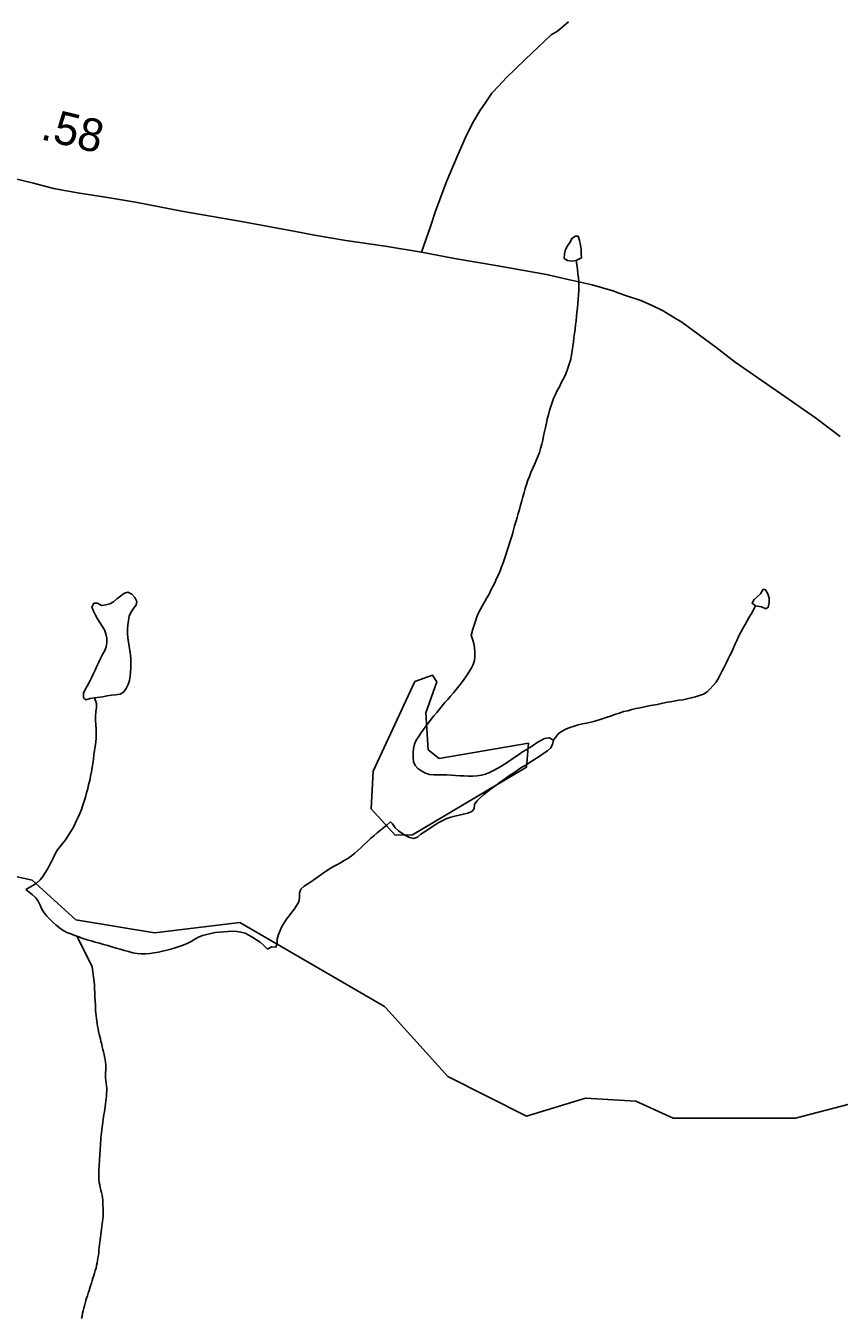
# Model space of a CAD drawing. Extents: x 1950930 to 2061844, y 904556 to 1017002.
# Drawn here: x 1972777 to 1975877, y 954306 to 959229 of the extents above; entities that cross this region are included whole.
import ezdxf

# ---------------------------------------------------------------- set-up
doc = ezdxf.new("R2010")
doc.units = 0
for name, color, linetype in [('Exist Hydrographic Misc Water Feature', 7, 'Continuous'), ('Exist Road Primary US Attributed', 7, 'Continuous'), ('Exist Road Primary US Mileage Hundredths English Label', 7, 'Continuous'), ('Exist Road Secondary Type 51 Attributed', 7, 'Continuous')]:
    doc.layers.add(name, color=color, linetype=linetype)

msp = doc.modelspace()

# ---------------------------------------------------------------- linework, layer by layer
at = {"layer": 'Exist Hydrographic Misc Water Feature'}
for points in [[(1974875.1, 958333.8), (1974858.5, 958331.6), (1974841.9, 958333.7), (1974829.8, 958342.1), (1974831, 958359.3), (1974834.5, 958375.6), (1974842.1, 958390.3), (1974851.7, 958404), (1974858.9, 958418.7), (1974872.4, 958427.4), (1974882.7, 958426.4), (1974887.4, 958410.7), (1974891.5, 958393.3), (1974893.9, 958377.7), (1974894.3, 958361.3), (1974895.4, 958344), (1974875.1, 958333.8)], [(1974875.1, 958333.8), (1974877.1, 958317.3), (1974879.6, 958300.9), (1974881.8, 958285.3), (1974884.1, 958268.8), (1974885.5, 958252.3), (1974885.5, 958236), (1974884.7, 958219.5), (1974883.5, 958203.2), (1974882.5, 958186.8), (1974881.2, 958170.3), (1974879.6, 958154), (1974878.1, 958137.6), (1974876.5, 958121.2), (1974874.9, 958104.8), (1974872.8, 958088.5), (1974870.8, 958072.1), (1974868.7, 958055.7), (1974866.7, 958040.2), (1974864.4, 958023.8), (1974862.4, 958007.5), (1974859.9, 957991.1), (1974857.6, 957974.7), (1974854.6, 957958.4), (1974850.1, 957942.9), (1974845.1, 957927.5), (1974839.2, 957912), (1974832.6, 957896.5), (1974825.7, 957881.8), (1974818.3, 957867.3), (1974810.9, 957852.7), (1974803.1, 957838.1), (1974795.9, 957823.4), (1974789.2, 957808), (1974783, 957793.4), (1974777.9, 957777.9), (1974773.2, 957762.4), (1974768.9, 957746.1), (1974764.8, 957730.5), (1974761.5, 957714.2), (1974757.8, 957697.9), (1974754.7, 957682.3), (1974751, 957666), (1974747.7, 957649.7), (1974743.6, 957634.1), (1974739.5, 957617.8), (1974734.6, 957602.4), (1974729.3, 957586.9), (1974723.1, 957571.4), (1974716.4, 957556.8), (1974709.6, 957542.2), (1974702.8, 957526.7), (1974696.5, 957511.2), (1974691.1, 957496.6), (1974685.8, 957480.2), (1974681.1, 957464.8), (1974676.4, 957449.3), (1974671.9, 957433.8), (1974667.6, 957417.5), (1974663.3, 957402), (1974658.7, 957385.6), (1974654, 957370.1), (1974649.5, 957354.7), (1974645, 957338.3), (1974640.5, 957322.9), (1974636.2, 957307.4), (1974631.7, 957291.1), (1974627.2, 957275.5), (1974622.4, 957260), (1974617.5, 957244.6), (1974612.4, 957228.2), (1974607.3, 957212.8), (1974601.7, 957197.3), (1974596.4, 957181.9), (1974590.7, 957166.3), (1974584.7, 957151.8), (1974578.4, 957136.3), (1974571.8, 957121.6), (1974565, 957106.1), (1974557.6, 957091.6), (1974550.3, 957077), (1974542.9, 957062.3), (1974535.1, 957047.7), (1974526.9, 957033.9), (1974518.5, 957019.3), (1974510.3, 957005.5), (1974502.9, 956991), (1974496.7, 956975.5), (1974491.2, 956960), (1974486.3, 956944.5), (1974481.4, 956929.1), (1974475.6, 956909.5)], [(1974144.5, 955491.1), (1973593.3, 955811), (1973268.3, 955771.7), (1972968.3, 955820.6), (1972801.4, 955971.7), (1972659.5, 956004.2), (1972351.3, 955977.8), (1972042.5, 955836.5), (1971601.5, 955947.3), (1971176.4, 955962.7), (1971076.3, 955997.5), (1970776.3, 956272.9), (1970393.5, 956520.4), (1970268.4, 956654.2), (1970243.4, 956730.3), (1970043.5, 956898.5), (1970010.5, 956954.9), (1969993.4, 957080), (1969751.5, 957213), (1969690, 957298.3)], [(1973039.2, 956666.7), (1973022.8, 956664.7), (1973006.4, 956660), (1972997.8, 956667.6), (1972997.6, 956684.8), (1973004.2, 956699.5), (1973012.6, 956714.1), (1973020.4, 956728.7), (1973027.3, 956743.3), (1973034.5, 956757.9), (1973041.5, 956772.6), (1973048.5, 956788), (1973055.2, 956802.7), (1973062.2, 956817.2), (1973069.8, 956831.9), (1973078, 956847.2), (1973084.1, 956861.9), (1973086.4, 956877.4), (1973085.6, 956894.7), (1973082.3, 956911.2), (1973077, 956926.1), (1973068.8, 956940.2), (1973059.9, 956954.3), (1973051.1, 956968.4), (1973043.1, 956982.6), (1973035.5, 956997.6), (1973029.6, 957013.2), (1973037, 957027.8), (1973050.7, 957028.4), (1973065.5, 957019), (1973081.9, 957021.1), (1973097.7, 957025.7), (1973111.6, 957033.6), (1973124.7, 957044.1), (1973137.9, 957054.5), (1973150.8, 957064.8), (1973166.4, 957069.4), (1973180.9, 957062.6), (1973193.2, 957049.2), (1973200.8, 957034.3), (1973198.4, 957021.2), (1973188.3, 957007.4), (1973177.6, 956992.8), (1973171.9, 956978.3), (1973168.2, 956962), (1973166.2, 956945.6), (1973165.1, 956929.2), (1973164.7, 956912.8), (1973166.4, 956896.4), (1973168.8, 956879.9), (1973171.5, 956863.3), (1973174.2, 956847.8), (1973176.6, 956831.4), (1973177.9, 956814.9), (1973178.1, 956798.4), (1973177.9, 956782), (1973176.8, 956765.6), (1973175.2, 956749.2), (1973172.7, 956732.9), (1973167.4, 956717.5), (1973160, 956702.8), (1973150.2, 956689.1), (1973136.4, 956681.2), (1973119.8, 956679.1), (1973103.6, 956677), (1973087.2, 956674.8), (1973071.2, 956671), (1973039.2, 956666.7)], [(1975558.9, 957017.5), (1975545.4, 957027.7), (1975553.4, 957041.4), (1975565.3, 957052.7), (1975577.6, 957063.9), (1975588, 957080.9), (1975596.9, 957079.1), (1975605.5, 957064.2), (1975610.8, 957046.8), (1975610.8, 957029.6), (1975606.9, 957012.4), (1975598.1, 957006.1), (1975581.5, 957013.8), (1975558.9, 957017.5)], [(1975558.9, 957017.5), (1975550.7, 957002.9), (1975542.7, 956989.1), (1975534.7, 956974.6), (1975526.5, 956960.7), (1975518.5, 956946.2), (1975510.5, 956931.5), (1975502.7, 956917.8), (1975495.1, 956903.1), (1975488, 956887.7), (1975481.4, 956873.1), (1975474.8, 956857.6), (1975468.3, 956842.9), (1975460.9, 956828.4), (1975453.5, 956813.8), (1975446.3, 956799.2), (1975438.8, 956784.5), (1975431.4, 956769.9), (1975423.8, 956755.3), (1975416.6, 956739.8), (1975407.8, 956726.1), (1975397.1, 956714.1), (1975385.9, 956701), (1975373.8, 956689.9), (1975360, 956681.2), (1975345, 956675.7), (1975329.7, 956671.1), (1975313.9, 956666.5), (1975297.9, 956663.5), (1975281.5, 956659.7), (1975265.1, 956657.7), (1975248.9, 956654.7), (1975232.5, 956651.7), (1975216.3, 956648.9), (1975200.1, 956645.9), (1975183.9, 956642.1), (1975167.7, 956639.1), (1975151.7, 956636.3), (1975135.5, 956633.3), (1975119.5, 956629.5), (1975103.5, 956626.5), (1975087.5, 956622.8), (1975071.5, 956618.1), (1975055.7, 956614.4), (1975040.1, 956609), (1975024.3, 956604.4), (1975009, 956598.9), (1974993.4, 956593.5), (1974977.8, 956588.1), (1974962.2, 956583.6), (1974946.6, 956578.1), (1974930.8, 956574.3), (1974914.8, 956570.5), (1974898.7, 956567.6), (1974882.5, 956563.9), (1974866.9, 956559.3), (1974851.3, 956553.8), (1974835.9, 956547.6), (1974821.1, 956539.7), (1974807.4, 956531.8), (1974788.7, 956505.8)], [(1974475.6, 956909.5), (1974474.6, 956906.2), (1974479.5, 956890.5), (1974484.4, 956874.8), (1974486.9, 956858.3), (1974488.3, 956841.9), (1974489, 956825.5), (1974486.9, 956809.1), (1974482.4, 956793.6), (1974474.8, 956779), (1974466.2, 956765.2), (1974457, 956750.7), (1974447.7, 956737.8), (1974437.9, 956724.8), (1974427.6, 956711.9), (1974417.4, 956699), (1974407.1, 956686.1), (1974396.3, 956673.2), (1974385.6, 956661.1), (1974374.7, 956649), (1974364.1, 956636), (1974353.6, 956624.1), (1974343.4, 956611), (1974333.1, 956598.1), (1974322.7, 956585.3), (1974312.4, 956572.3), (1974302.4, 956559.4), (1974292.5, 956546.5), (1974282.9, 956532.8), (1974273.9, 956519), (1974265.2, 956505.2), (1974258.9, 956490.6), (1974255.4, 956474.3), (1974254, 956457.9), (1974253.8, 956440.6), (1974255.4, 956423.4), (1974261.3, 956409.4), (1974272, 956397.6), (1974286.2, 956387.4), (1974301.3, 956379.7), (1974316.3, 956374.5), (1974332.7, 956373.4), (1974349.5, 956373), (1974366.1, 956373.5), (1974382.5, 956373.2), (1974399.1, 956372), (1974415.5, 956370.8), (1974432.2, 956369.6), (1974448.6, 956369.3), (1974465.2, 956369), (1974481.4, 956368.7), (1974497.6, 956370), (1974513.6, 956372), (1974529.6, 956376.7), (1974544.7, 956382.1), (1974559.9, 956390), (1974574.3, 956397.9), (1974588.4, 956405.8), (1974602.4, 956414.6), (1974616.1, 956423.3), (1974629.6, 956432.8), (1974643.4, 956441.6), (1974656.9, 956451.1), (1974670.6, 956460.7), (1974684.2, 956469.4), (1974697.9, 956478.2), (1974711.8, 956487), (1974725.8, 956496.5), (1974740.1, 956504.4), (1974754.7, 956511.5), (1974771.5, 956514.5), (1974788.7, 956505.8)], [(1974251.4, 956145.3), (1974184.5, 956143.4), (1974093.5, 956243.8), (1974101.5, 956388), (1974260.4, 956729.3), (1974327.4, 956754.1), (1974343.4, 956727.6), (1974302.4, 956610.3), (1974310.4, 956469), (1974352.4, 956435.3), (1974693.5, 956493.8), (1974685.5, 956402.2), (1974251.4, 956145.3)], [(1972778, 955936.9), (1972792.2, 955944.9), (1972806.7, 955953.6), (1972820, 955962.3), (1972831.5, 955973.6), (1972842, 955986.5), (1972851.4, 956000.3), (1972860.2, 956014), (1972868.2, 956028.7), (1972875.6, 956043.2), (1972882.4, 956057.9), (1972889.8, 956072.6), (1972898.4, 956087.1), (1972908.2, 956100), (1972918.5, 956113), (1972928.5, 956125.9), (1972937.7, 956139.6), (1972946.3, 956153.5), (1972954.8, 956167.2), (1972962.8, 956181.8), (1972969.9, 956196.4), (1972976.7, 956211.9), (1972982.8, 956226.5), (1972989, 956241.9), (1972994.5, 956257.4), (1972999.7, 956272.9), (1973004.4, 956288.4), (1973008.9, 956304.8), (1973013.2, 956320.3), (1973016.9, 956336.6), (1973020.8, 956352), (1973024.3, 956368.5), (1973027.3, 956384.8), (1973030.2, 956401.2), (1973032.5, 956416.6), (1973034.9, 956432.9), (1973037.2, 956449.3), (1973039.6, 956465.8), (1973041.7, 956482.2), (1973043.7, 956498.5), (1973045.4, 956514.9), (1973046, 956531.3), (1973045.6, 956547.7), (1973044.8, 956564.1), (1973043.5, 956580.5), (1973043.3, 956596.9), (1973044.4, 956613.3), (1973046.2, 956629.7), (1973046.6, 956645.3), (1973039.2, 956666.7)], [(1974788.7, 956505.8), (1974785.3, 956489.5), (1974777.5, 956475.8), (1974765.4, 956465.3), (1974752, 956455.8), (1974737.9, 956446.2), (1974723.7, 956437.5), (1974710, 956428.7), (1974696.3, 956419.1), (1974682.5, 956410.5), (1974668.4, 956402.5), (1974654.6, 956393.8), (1974640.9, 956384.2), (1974627.2, 956375.4), (1974613.8, 956365.9), (1974600.1, 956356.4), (1974587, 956346.7), (1974573.8, 956337.2), (1974560.7, 956327.6), (1974547.6, 956317.2), (1974534.7, 956307.7), (1974521.6, 956297.3), (1974508.8, 956286), (1974497.2, 956274.7), (1974487.7, 956261.8), (1974485.9, 956244.6), (1974476.9, 956233.4), (1974461.9, 956227.9), (1974445.3, 956224.2), (1974428.7, 956219.6), (1974412.3, 956216.6), (1974396.7, 956212.1), (1974381.5, 956206.7), (1974366.3, 956199.6), (1974352, 956191.6), (1974338, 956182.9), (1974324.1, 956174.2), (1974310.6, 956165.3), (1974296.8, 956155.9), (1974283.3, 956147.1), (1974270.2, 956136.6), (1974255, 956130.4), (1974239.4, 956134.1), (1974224.8, 956141.8), (1974210.9, 956151.1), (1974197.4, 956160.3), (1974185.5, 956171.3), (1974175, 956186.3), (1974166.8, 956193.9)], [(1974166.8, 956193.9), (1974154.1, 956183.4), (1974141.6, 956173), (1974128.9, 956162.6), (1974116.4, 956152.2), (1974103.7, 956140.9), (1974091.4, 956130.6), (1974079.3, 956119.3), (1974067.2, 956108), (1974055.3, 956096.9), (1974043.4, 956085.6), (1974030.9, 956075.2), (1974018.4, 956064.8), (1974005.2, 956055.1), (1973991.1, 956046.5), (1973976.7, 956038.5), (1973962.2, 956030.6), (1973947.8, 956022.7), (1973933.9, 956014), (1973920.1, 956005.3), (1973906.6, 955995.8), (1973893.3, 955986.1), (1973879.7, 955976.6), (1973866.2, 955967), (1973851.9, 955958.3), (1973838.1, 955948.7), (1973826.2, 955937.5), (1973820.1, 955923.7), (1973820.1, 955906.5), (1973818.2, 955890.1), (1973810.4, 955876.2), (1973801.2, 955862.5), (1973791.4, 955849.6), (1973781.1, 955836.7), (1973771.3, 955822.9), (1973762, 955809.2), (1973753.8, 955795.3), (1973746.7, 955780), (1973740.5, 955765.3), (1973735.6, 955749), (1973734.8, 955731.8), (1973730.7, 955717.1), (1973713.9, 955718.3), (1973699.1, 955709.5)], [(1972778, 955936.9), (1972790.7, 955926.9), (1972803.2, 955916), (1972815.1, 955904.2), (1972825, 955891.7), (1972832.3, 955876.7), (1972838.7, 955861.9), (1972847.5, 955847.8), (1972858, 955835.2), (1972868.8, 955823.5), (1972880.7, 955811.7), (1972893, 955800.9), (1972906, 955790.8), (1972919.5, 955780.7), (1972933.6, 955773), (1972948.8, 955766.9), (1972964.4, 955760.9), (1972971.8, 955758.2)], [(1972971.8, 955758.2), (1972979.6, 955755.6), (1972995.2, 955750.3), (1973010.9, 955745.1), (1973026.5, 955740.7), (1973042.3, 955736.2), (1973058.1, 955731.9), (1973074.1, 955727.4), (1973089.9, 955722.9), (1973105.7, 955717.7), (1973121.5, 955713.3), (1973137.3, 955708.8), (1973153.2, 955703.6), (1973169.2, 955700), (1973185, 955695.6), (1973201.2, 955692.8), (1973217.2, 955691.6), (1973233.6, 955691.3), (1973250, 955692.6), (1973266.4, 955694.8), (1973282.6, 955697.6), (1973298.8, 955701.4), (1973314.6, 955705.1), (1973330.6, 955709), (1973346.4, 955713.5), (1973362.2, 955719), (1973377.6, 955724.4), (1973392.7, 955730.6), (1973407.1, 955738.5), (1973421.7, 955747.2), (1973436, 955755.1), (1973451, 955761.4), (1973466.8, 955765.2), (1973482.8, 955769), (1973499.2, 955772), (1973516, 955774), (1973532.6, 955775.3), (1973549.2, 955776.7), (1973565.6, 955777.1), (1973581.8, 955776), (1973597.4, 955774), (1973612.8, 955769.6), (1973627.5, 955762.7), (1973642.1, 955753.4), (1973656.4, 955744.1), (1973670, 955735.6), (1973682.9, 955724.7), (1973699.1, 955709.5)], [(1972971.8, 955758.2), (1973002.3, 955699.4), (1973030.2, 955642.2), (1973039.6, 955573.9), (1973040.1, 955527.9), (1973043.5, 955495.9), (1973042.7, 955486), (1973043.3, 955474.4), (1973044.2, 955464.7), (1973045.4, 955454.7), (1973046.6, 955444.9), (1973047.9, 955435.1), (1973049.3, 955425.1), (1973050.7, 955415.3), (1973052.8, 955405.4), (1973054.6, 955395.5), (1973056.9, 955385.5), (1973059.1, 955375.7), (1973061.6, 955366.7), (1973063.8, 955356.7), (1973066.5, 955346.9), (1973069, 955336.9), (1973071.2, 955327), (1973073.7, 955318), (1973075.7, 955308.1), (1973077.8, 955298.2), (1973079.4, 955288.3), (1973081.1, 955278.5), (1973081.9, 955268.6), (1973082.3, 955258.7), (1973081.9, 955248.9), (1973081.7, 955238.2), (1973081.3, 955228.4), (1973081.3, 955218.5), (1973081.9, 955208.7), (1973083.1, 955198.8), (1973084.3, 955188.2), (1973085.6, 955178.2), (1973085.8, 955168.4), (1973085.4, 955158.5), (1973084.8, 955148.7), (1973083.7, 955138.9), (1973082.1, 955129.1), (1973081.1, 955119.3), (1973079.6, 955108.6), (1973078, 955098.9), (1973077, 955089), (1973075.3, 955079.2), (1973073.9, 955069.3), (1973072.5, 955059.5), (1973070.6, 955049.7), (1973069.6, 955039.9), (1973068.2, 955030.1), (1973066.7, 955020.2), (1973066.1, 955009.7), (1973065.1, 954999.8), (1973063.8, 954990), (1973063.2, 954980.1), (1973062.6, 954970.3), (1973061.6, 954959.6), (1973061, 954949.8), (1973060.4, 954940), (1973059.7, 954930.1), (1973059.1, 954920.3), (1973058.7, 954910.5), (1973058.1, 954899.9), (1973057.5, 954890), (1973056.9, 954880.2), (1973056.3, 954870.3), (1973056.3, 954859.7), (1973055.8, 954849.8), (1973055.8, 954840), (1973056.3, 954830.2), (1973057.3, 954820.2), (1973059.1, 954810.4), (1973061.4, 954800.5), (1973063.8, 954790.6), (1973066.1, 954781.6), (1973068.4, 954771.6), (1973069.6, 954761.8), (1973070.4, 954751.9), (1973071, 954741.2), (1973071.2, 954731.4), (1973071.8, 954721.5), (1973071.8, 954711.7), (1973071.8, 954701.8), (1973071.8, 954691.1), (1973071.2, 954681.3), (1973070, 954671.5), (1973069, 954661.7), (1973067.1, 954651.9), (1973065.5, 954642), (1973064.3, 954632.3), (1973063.2, 954621.5), (1973062, 954611.8), (1973060.8, 954601.9), (1973059.7, 954592.1), (1973058.5, 954582.3), (1973057.5, 954572.5), (1973056.3, 954562.7)], [(1974144.5, 955491.1), (1974149.9, 955485.1)], [(1974149.9, 955485.1), (1974385.5, 955223.5), (1974685.5, 955072.9), (1974910.4, 955140.5), (1975102.5, 955129.9), (1975244.4, 955064.7), (1975710.5, 955064.9), (1976027.5, 955146.9), (1976494.4, 955170.1), (1976719.4, 955263.9), (1977044.4, 955339.3), (1977270, 955483.2)], [(1973056.3, 954562.7), (1973055.2, 954552), (1973054, 954542.2), (1973052.4, 954532.4), (1973051.1, 954522.6), (1973049.3, 954512.7), (1973047.2, 954502.9), (1973045, 954493.1), (1973042.1, 954484.2), (1973039.2, 954474.4), (1973036.2, 954464.6), (1973033.1, 954454.8), (1973030.2, 954445.9), (1973027.3, 954436), (1973024.3, 954426.3), (1973021.2, 954416.5), (1973018.3, 954407.5), (1973015, 954397.7), (1973012.2, 954388), (1973009.3, 954379), (1973006.2, 954369.2), (1973003.6, 954359.5), (1973000.9, 954349.7), (1972998.4, 954339.9), (1972996, 954330.9), (1972993.9, 954321), (1972991.9, 954310.4), (1972990, 954300.7)]]:
    msp.add_lwpolyline(points, dxfattribs=at)
at = {"layer": 'Exist Road Primary US Attributed'}
for points in [[(1972733.2, 958647.1), (1972807.3, 958628.9), (1972883.1, 958609), (1972981.4, 958590.9), (1973073.1, 958576.8), (1973195.3, 958556.5), (1973379, 958520.7), (1973599.1, 958482.7), (1973805, 958444.6), (1973877.1, 958430.5), (1973997.2, 958410.4), (1974147.2, 958388.3), (1974285.1, 958366.2)], [(1974285.1, 958366.2), (1974411.1, 958342.2), (1974577, 958314.2), (1974762.3, 958280.5), (1974844.5, 958261.3), (1974935.5, 958242), (1975014.3, 958219.2), (1975059.8, 958201.7), (1975121.1, 958182.4), (1975164.8, 958163.2), (1975206.8, 958142.1), (1975243.1, 958118.9), (1975277.3, 958099.7), (1975406.8, 958004.2), (1975481.1, 957947.3), (1975669.7, 957815.5), (1975787, 957734.9), (1975880.7, 957663.8)]]:
    msp.add_lwpolyline(points, dxfattribs=at)
at = {"layer": 'Exist Road Secondary Type 51 Attributed'}
msp.add_lwpolyline([(1974845.5, 959244), (1974803.4, 959208), (1974779.5, 959194.1), (1974729.4, 959146.1), (1974681.3, 959102.1), (1974641.3, 959062.1), (1974609.4, 959032.2), (1974579.3, 958998.2), (1974553.4, 958972.1), (1974531.3, 958938.1), (1974507.4, 958904.2), (1974483.3, 958864.1), (1974457.2, 958812.2), (1974421.1, 958730.2), (1974379.1, 958632.2), (1974339.2, 958522.4), (1974319.2, 958464.4), (1974285.1, 958366.2)], dxfattribs=at)

# ---------------------------------------------------------------- texts
at = {"layer": 'Exist Road Primary US Mileage Hundredths English Label'}
msp.add_text('.58', height=125, rotation=346.2353, dxfattribs=at).set_placement((1972829.8, 958797.4))

doc.saveas('drawing.dxf')
